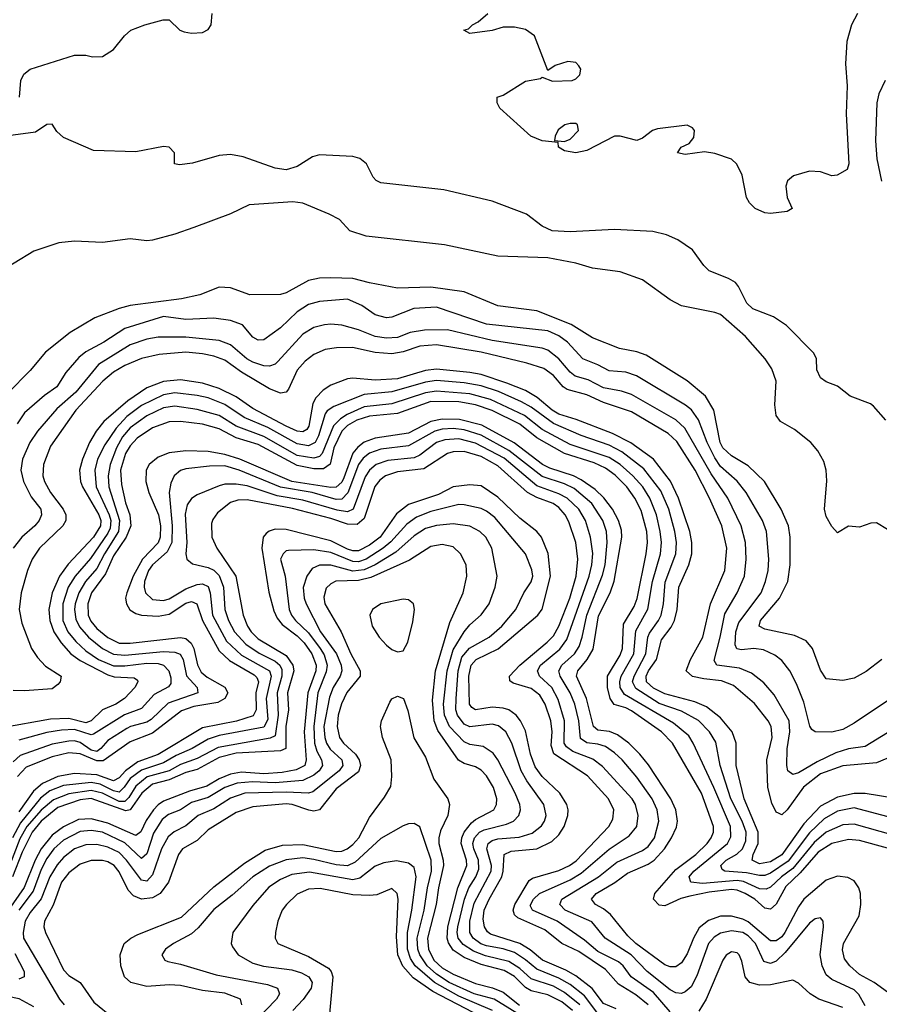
# Model space of a CAD drawing. Header units: inches. Extents: x 884549 to 1028252, y 526810 to 653624.
# Tile 620 of 656: x 971433 to 974521, y 562192 to 565728. Entities that reach past the tile are written whole.
import ezdxf

# ---------------------------------------------------------------- set-up
doc = ezdxf.new("R2010")
doc.units = ezdxf.units.IN
doc.header["$MEASUREMENT"] = 0
doc.layers.add('A9576', color=7, linetype='Continuous')

msp = doc.modelspace()

# ---------------------------------------------------------------- linework, layer by layer
at = {"layer": 'A9576', "color": 5}
for points, elevation in [([(971431.8, 565450), (971437.2, 565510), (971447.3, 565532.7), (971470, 565550.7), (971630, 565600.7), (971670, 565600.7), (971694.4, 565594.4), (971730, 565596.3), (971770, 565620.7), (971809.3, 565670), (971832, 565690), (971882, 565710), (971948.1, 565728.1), (971970, 565727.7), (972008, 565690), (972024, 565684), (972050, 565680.2), (972090, 565682.5), (972110, 565693.1), (972121.2, 565710), (972124.2, 565750)], 2260), ([(974442.4, 565750), (974421.1, 565710), (974403.6, 565650), (974399, 565570), (974405.5, 565490), (974401.2, 565390), (974411, 565210), (974405.5, 565190), (974369.6, 565169.6), (974350, 565167.3), (974310, 565182), (974270, 565184.5), (974212.8, 565167.2), (974190.5, 565149.5), (974184.4, 565130), (974190.3, 565090), (974208, 565050), (974190, 565038.9), (974130, 565032.3), (974110, 565034.6), (974075.1, 565050), (974054.2, 565070), (974043.7, 565090), (974027.8, 565170), (974009.1, 565209.1), (973990, 565226.9), (973930, 565247), (973893, 565253), (973823.3, 565243.3), (973795.3, 565250), (973809.2, 565270), (973837.2, 565282.8), (973854.5, 565305.5), (973857.2, 565330), (973850, 565339.7), (973830, 565349.7), (973723.6, 565336.4), (973705.5, 565330), (973670, 565302), (973650, 565294.5), (973590, 565309.6), (973570, 565309.6), (973470, 565258.4), (973430.3, 565249.7), (973390, 565257.2), (973368.7, 565270), (973367.3, 565287.3), (973310, 565293.2), (973268.7, 565310), (973158, 565410), (973148, 565430), (973148, 565450), (973170, 565457.3), (973250, 565507.7), (973303.1, 565516.9), (973310, 565522), (973346.8, 565506.8), (973417.2, 565510), (973430, 565515.3), (973444.7, 565530), (973448.2, 565550), (973441.8, 565561.8), (973430, 565574), (973401.8, 565578.2), (973356.3, 565563.7), (973330, 565546), (973282, 565670), (973250, 565693.2), (973210, 565701.2), (973170, 565701.2), (973130, 565689), (973050, 565679), (973028.7, 565690), (973045.1, 565694.9), (973059, 565710), (973079.5, 565720.5), (973114.5, 565750)], 2240), ([(974541.3, 565510), (974518.8, 565461.2), (974512.3, 565430), (974506.8, 565293.2), (974511.7, 565228.3), (974528.4, 565148.4)], 2260), ([(974544.2, 564290), (974500.3, 564340.3), (974488.7, 564348.7), (974416.1, 564376.1), (974370, 564411.8), (974330, 564428), (974310, 564441.6), (974296.8, 564470), (974294.7, 564510), (974285.7, 564530), (974187, 564630), (974140.5, 564660.5), (974066.9, 564690), (974045.2, 564710), (974015, 564770), (974003.7, 564783.7), (973978.8, 564798.8), (973910, 564826.3), (973890, 564845), (973850, 564901.5), (973797.3, 564937.3), (973755.9, 564955.9), (973707.2, 564967.2), (973570, 564974.3), (973410, 564966), (973345.2, 564970), (973310, 564986), (973253.6, 565030), (973130, 565076.5), (972956.6, 565116.6), (972730, 565141.6), (972713.2, 565150), (972702.4, 565162.4), (972678.4, 565210), (972654.5, 565230), (972630, 565236.8), (972510, 565243.2), (972484.8, 565235.2), (972430, 565200.8), (972390, 565188.9), (972350, 565194.7), (972235.3, 565235.3), (972190, 565244.3), (972150, 565240.7), (972053.1, 565213.1), (972006.7, 565206.7), (971989.2, 565210), (971989.5, 565250), (971969.7, 565269.7), (971950, 565273), (971850, 565253.5), (971697.7, 565257.7), (971590, 565305.1), (971565.9, 565325.9), (971550, 565352.7), (971530, 565352), (971490, 565323.6), (971336.1, 565303.9)], 2260), ([(974550, 563897.6), (974510, 563920.5), (974490, 563919.7), (974450, 563905.4), (974410, 563909.6), (974370, 563885.1), (974350, 563908.2), (974330, 563944.1), (974323.7, 563970), (974331.9, 564071.9), (974329.9, 564109.9), (974320.9, 564140.9), (974300.2, 564180.2), (974274.6, 564210), (974216.3, 564256.3), (974165.2, 564285.2), (974150, 564306.6), (974144.9, 564344.9), (974149.9, 564430), (974134.7, 564474.7), (974110.8, 564510), (974040.3, 564590), (973950, 564668.7), (973930, 564677), (973810, 564700.7), (973770, 564722.2), (973670, 564794), (973590, 564822.3), (973490, 564835.2), (973430, 564853.7), (973330, 564873.2), (973150, 564879.2), (972959.3, 564919.3), (972677.2, 564950), (972618.4, 564970), (972581.6, 565010), (972544.5, 565030), (972450, 565069.2), (972413.7, 565073.7), (972257.4, 565062.6), (972190, 565030.7), (972058.2, 564981.8), (971990, 564957.2), (971910, 564936.8), (971890, 564934), (971830, 564941.1), (971730, 564927.6), (971630, 564932.2), (971573.7, 564926.3), (971483.4, 564896.6), (971341, 564810)], 2280), ([(974530, 563430.7), (974473.2, 563386.8), (974430, 563363.1), (974390, 563354.5), (974330, 563360.4), (974310, 563391.5), (974280.3, 563470), (974257.7, 563497.7), (974216.4, 563516.4), (974110, 563539), (974089.2, 563550), (974093.8, 563570), (974162.6, 563650), (974192.1, 563710), (974200.7, 563770), (974200.1, 563870), (974194.4, 563910), (974168.2, 563970), (974108.5, 564070), (974050, 564125.4), (973990, 564161.5), (973958.8, 564190), (973948.8, 564210), (973925.7, 564325.7), (973895.8, 564375.8), (973830.8, 564430.8), (973683.7, 564523.7), (973650, 564535.2), (973587, 564547), (973490, 564585.3), (973413.4, 564633.4), (973290, 564681.9), (973150, 564700.8), (973030, 564750.3), (972910, 564767.8), (972790, 564763.5), (972690, 564782.6), (972630, 564799.1), (972550, 564801.3), (972510, 564799.4), (972470, 564791), (972390, 564746.5), (972370, 564741.2), (972259.3, 564739.3), (972190, 564764.9), (972150, 564766.9), (972080, 564740), (972014.7, 564725.3), (971830, 564702.1), (971790, 564691.1), (971703.1, 564656.9), (971614.8, 564605.2), (971526, 564534), (971470, 564468.5), (971390, 564386.6)], 2320), ([(974590, 563307.9), (974430, 563201.1), (974390, 563179.3), (974350, 563169.2), (974289.9, 563169.9), (974278.3, 563178.3), (974271.1, 563191.1), (974250, 563277.2), (974223.3, 563343.3), (974199, 563390), (974170, 563426.9), (974145.3, 563445.3), (974105, 563465), (974070.3, 563470.3), (974025.3, 563465.3), (974009.1, 563469.1), (974002.7, 563482.7), (974005, 563530), (974016.3, 563563.7), (974096.3, 563670), (974112.4, 563710), (974121.3, 563750), (974123.8, 563790), (974115.2, 563890), (974100.8, 563930), (974042.8, 564030), (974010.6, 564070.6), (973950, 564123.3), (973930, 564154.5), (973901.8, 564210), (973870.8, 564290.8), (973846.5, 564326.5), (973824.1, 564344.1), (973648.8, 564448.8), (973610, 564461.6), (973550, 564467.3), (973510, 564488.8), (973455.2, 564510), (973401.1, 564570), (973370, 564592.4), (973330.4, 564610.4), (973110, 564634.9), (972930, 564695.3), (972848.7, 564691.3), (972770, 564659.5), (972750, 564656.9), (972710, 564668.3), (972661.5, 564701.5), (972610, 564724.7), (972510, 564715.4), (972470, 564705), (972430, 564678.4), (972370, 564621.3), (972310, 564578.5), (972290, 564576.7), (972270, 564587.4), (972232.7, 564632.7), (972190, 564648.3), (972130, 564655.9), (972030, 564651.4), (971950, 564662.2), (971810, 564618.9), (971734.9, 564570), (971670, 564534.7), (971645.3, 564514.7), (971598.7, 564461.3), (971566.5, 564410), (971521.9, 564378.1), (971450, 564315.6), (971423.6, 564276.4)], 2340), ([(974550, 563166.7), (974470, 563117.9), (974410, 563109.6), (974364.9, 563095.1), (974297.1, 563062.9), (974230, 563023.6), (974210, 563017), (974192.4, 563030), (974189.1, 563049.1), (974189.9, 563109.9), (974199.8, 563170), (974197.2, 563210), (974143.3, 563303.3), (974106.2, 563346.2), (974061.1, 563381.1), (974018.5, 563398.5), (973936.8, 563410), (973927.1, 563427.1), (973949.6, 563510), (973965.8, 563594.2), (974010.3, 563670), (974036.3, 563730), (974042.6, 563790), (974039.6, 563850), (974024.9, 563910), (973976.7, 564010), (973917, 564097), (973821.6, 564261.6), (973790, 564290.6), (973630, 564381.5), (973594.5, 564394.5), (973530, 564406.2), (973475, 564435), (973428.1, 564448.1), (973410, 564462), (973370, 564510.4), (973330, 564540.6), (973310, 564548.3), (973130, 564575.4), (972970, 564614.6), (972886.6, 564613.4), (972835.7, 564604.3), (972790, 564586.8), (972750, 564584), (972710, 564590.7), (972650, 564614.6), (972590.4, 564630.4), (972550, 564634.9), (972527.5, 564632.5), (972490, 564622), (972450, 564598.5), (972359.7, 564500.3), (972350, 564491.3), (972330, 564483.8), (972310, 564484.9), (972270, 564497.9), (972248.6, 564510), (972190, 564560.8), (972150, 564576.4), (972030, 564587.5), (971930, 564587.3), (971890, 564580.6), (971830, 564560.8), (971715.6, 564490), (971634.1, 564390), (971566, 564330), (971497.4, 564250), (971469.2, 564210), (971442.5, 564150), (971437, 564110), (971446.3, 564070), (971474.6, 564014.6), (971509, 563970), (971511.5, 563950), (971503.4, 563930), (971487.7, 563910), (971441.1, 563870), (971410, 563830.6)], 2360), ([(974570, 563084.8), (974510, 563058.9), (974390, 563048.5), (974310, 563019.2), (974248.7, 562971.3), (974190, 562890.8), (974170, 562872.4), (974158.2, 562878.2), (974150, 562882.5), (974134.5, 562914.5), (974120.1, 562970), (974117.1, 563070), (974136.4, 563150), (974131.7, 563190), (974122, 563210), (974072.1, 563272.1), (973997.4, 563337.4), (973954, 563354), (973890, 563360.3), (973850, 563369.4), (973827.5, 563390), (973841.9, 563430), (973886.2, 563510), (973914.3, 563630), (973966.4, 563750), (973973.2, 563830), (973954.8, 563910), (973910.6, 564010), (973858.7, 564110), (973793.1, 564213.1), (973762.4, 564242.4), (973630, 564319.8), (973530, 564352.9), (973470, 564380.7), (973399.6, 564399.6), (973385.2, 564410), (973350, 564450.7), (973315.3, 564475.3), (973254.8, 564494.8), (973090, 564534), (972930, 564560), (972870, 564555.9), (972810, 564535), (972770, 564528.4), (972710, 564533.2), (972628.8, 564551.2), (972570.6, 564549.4), (972530, 564543), (972490, 564526), (972458, 564502), (972430, 564469.3), (972398.8, 564401.2), (972390, 564389.9), (972370, 564386.2), (972330, 564402.2), (972230, 564461.9), (972170, 564505.3), (972130, 564520.2), (972090, 564528.3), (972030, 564534.2), (971934.2, 564525.8), (971870, 564510.9), (971810, 564486.6), (971770, 564461.9), (971731.3, 564430), (971634.3, 564325.7), (971543.2, 564196.8), (971517.9, 564130), (971516.5, 564090), (971521.7, 564070), (971543.2, 564030), (971588.8, 563970), (971598.1, 563950), (971598.8, 563930), (971587.9, 563910), (971504.3, 563830), (971478.1, 563790), (971461.2, 563750), (971438.6, 563670), (971431.6, 563610), (971440.3, 563560.3), (971475.5, 563470), (971497, 563437), (971525.7, 563405.7), (971582, 563370), (971577.8, 563350), (971570, 563340.7), (971550, 563325.2), (971450, 563317.9), (971410, 563319.2)], 2380), ([(974572.4, 562932.4), (974470, 562948.8), (974430, 562949.2), (974370, 562936.1), (974310, 562903.8), (974250, 562839.8), (974170, 562728.6), (974130, 562703.7), (974090, 562696.4), (974064.5, 562710), (974067.8, 562730), (974085.7, 562770), (974085.4, 562810), (974035.2, 562930), (974007.1, 563050), (974006, 563130), (973992.1, 563170), (973950, 563221.2), (973899.7, 563259.7), (973858, 563278), (973750, 563306.6), (973710, 563326.8), (973684.9, 563350), (973683.4, 563370), (973691.7, 563390), (973720.3, 563430), (973738.8, 563501.2), (973773.1, 563546.9), (973784.6, 563570), (973794.5, 563610), (973801, 563690), (973836.7, 563770), (973847.3, 563810), (973846.9, 563850), (973839.7, 563890), (973799.6, 564010), (973770.3, 564070.3), (973709.2, 564149.2), (973628.6, 564208.6), (973562.1, 564242.1), (973432, 564292), (973370, 564310.9), (973345.6, 564325.6), (973291.4, 564371.4), (973250, 564395.8), (973183.1, 564423.1), (973090, 564453.3), (973050, 564461.3), (972930, 564473), (972890, 564468.1), (972790, 564437.8), (972710, 564433), (972630, 564440.8), (972610, 564437.9), (972550, 564415.7), (972522.5, 564397.5), (972496.1, 564370), (972486, 564350), (972471.8, 564268.2), (972464, 564256), (972450, 564248.1), (972430, 564249.7), (972390, 564268.5), (972270, 564332), (972210, 564373.2), (972150, 564404), (972090, 564423.2), (972010, 564434.3), (971950, 564428.5), (971890, 564405.8), (971821, 564359), (971735.4, 564284.6), (971707.3, 564250), (971683.2, 564210), (971658.9, 564150), (971648.2, 564110), (971650.9, 564070), (971658, 564050), (971716.6, 563950), (971723.8, 563930), (971722.6, 563910), (971697.8, 563870), (971606.8, 563773.2), (971575.5, 563730), (971549.1, 563670), (971537.5, 563610), (971541.6, 563570), (971555.5, 563530), (971581.5, 563490), (971616.9, 563450), (971650, 563426.5), (971750, 563374.8), (971771.8, 563368.2), (971844.7, 563364.7), (971855.7, 563355.7), (971857.7, 563350), (971846.4, 563330), (971809.6, 563290), (971778.3, 563270), (971730, 563249.9), (971690, 563209.5), (971670, 563202.7), (971610, 563217.8), (971543.7, 563216.3), (971370, 563185)], 2420), ([(974570, 562860.6), (974430, 562897.5), (974370, 562885), (974322.2, 562857.8), (974270, 562807.8), (974193.8, 562706.2), (974130, 562663.3), (974110, 562654.7), (974090, 562654), (974044.2, 562664.2), (973966, 562670), (973956.5, 562676.5), (973951.7, 562690), (973971.1, 562710), (974008.4, 562731.6), (974028.7, 562750), (974041.3, 562778.7), (974042.6, 562810), (974028.1, 562850), (973987.5, 562930), (973949.3, 563050), (973933.4, 563133.4), (973910.4, 563170), (973871.2, 563211.2), (973810, 563244.8), (973730, 563272), (973646, 563326), (973634.1, 563350), (973640, 563370), (973682, 563450), (973688.8, 563510), (973694.8, 563525.2), (973727.5, 563570), (973736.7, 563590), (973745.6, 563630), (973751.6, 563708.4), (973790.2, 563810), (973792.6, 563850), (973786.7, 563890), (973764.7, 563970), (973736.4, 564036.4), (973674.5, 564114.5), (973596, 564176), (973550, 564200.3), (973450, 564234.6), (973350, 564277.4), (973270, 564336), (973235.7, 564355.7), (973152.3, 564392.3), (973090, 564412.7), (973030, 564423.7), (972930, 564431.8), (972890, 564426.8), (972770, 564391.7), (972670, 564382.5), (972561, 564339), (972536.9, 564323.1), (972530, 564312.8), (972506.7, 564233.3), (972494.5, 564210), (972470, 564197.9), (972430, 564204.2), (972323.9, 564263.9), (972239.3, 564299.3), (972170, 564346.3), (972110, 564370), (972070, 564378.7), (971990, 564387.8), (971950, 564381), (971870, 564342.7), (971817.4, 564302.6), (971779.2, 564260.8), (971739, 564201), (971712.6, 564150), (971702.3, 564110), (971708.2, 564050), (971754.4, 563950), (971759.8, 563930), (971757.8, 563902.2), (971750, 563883.7), (971687.1, 563792.9), (971632.5, 563730), (971607.3, 563690), (971587.5, 563630), (971588.4, 563570), (971606.4, 563530), (971634.6, 563494.6), (971670, 563460.9), (971715.5, 563430), (971770, 563407.9), (971810, 563407.6), (971890, 563417.4), (971930, 563415.5), (971950, 563410), (971968.9, 563390), (971976.2, 563363.8), (971976.1, 563343.9), (971967.6, 563332.4), (971915.7, 563304.3), (971870, 563254), (971808.9, 563231.1), (971697.8, 563162.2), (971690, 563159.7), (971630, 563178.8), (971583.4, 563176.6), (971530, 563168.2), (971430, 563140.4)], 2440), ([(974570, 562799), (974430, 562839), (974390, 562836.4), (974330, 562810), (974286.7, 562773.3), (974210, 562680), (974169.8, 562650), (974130, 562612), (974114.8, 562605.2), (974090, 562607.1), (974032.5, 562632.5), (974010, 562637.1), (973885.6, 562625.6), (973843.8, 562630), (973837.4, 562650), (973853.9, 562670), (973975.2, 562770), (973986.8, 562793.2), (973986.2, 562830), (973926.4, 562970), (973852.3, 563130), (973836, 563156), (973781.8, 563201.8), (973605.1, 563305.1), (973589.7, 563330), (973588.3, 563350), (973592.9, 563370), (973638.6, 563450), (973646.3, 563533.7), (973689.6, 563610.4), (973705.8, 563710), (973734.6, 563810), (973737.9, 563850), (973733.8, 563890), (973720.8, 563950), (973696.4, 564010), (973670.8, 564050), (973635.8, 564090), (973590, 564130), (973550, 564156.1), (973410, 564202.2), (973310, 564256.4), (973246.2, 564306.2), (973123.8, 564363.8), (973050, 564384.4), (972930, 564394.5), (972890, 564388.5), (972770, 564348.9), (972670, 564337.1), (972609.5, 564310.5), (972585.2, 564294.8), (972560.4, 564270), (972519, 564170), (972510, 564158.7), (972490, 564152.9), (972430, 564163.2), (972310, 564231.3), (972210, 564268.2), (972150, 564306.3), (972070, 564328.2), (971990, 564339.7), (971950, 564334.2), (971890, 564304.8), (971830, 564262.1), (971802.5, 564230), (971780.2, 564190), (971758.1, 564130), (971750.5, 564090), (971752.8, 564050), (971791.2, 563930), (971787.4, 563890), (971737.1, 563810), (971710, 563757.2), (971669.8, 563710), (971645, 563670), (971631.8, 563630), (971629.8, 563609.8), (971634.7, 563574.7), (971647.4, 563547.4), (971679.6, 563510), (971730, 563469.5), (971769.6, 563449.6), (971810, 563445.4), (971950, 563459.1), (971990, 563456.3), (972009.8, 563449.8), (972019.9, 563430), (972032.1, 563372.1), (972070.1, 563330), (972073.1, 563310), (971966.1, 563273.9), (971905.5, 563214.5), (971890, 563205.2), (971830.4, 563189.6), (971817.7, 563182.3), (971750, 563139.5), (971724.6, 563110), (971710, 563100.2), (971690, 563104.7), (971650, 563132.7), (971630, 563138.2), (971610, 563137.3), (971550, 563125.8), (971434.7, 563085.3), (971410, 563062.9)], 2460), ([(974550, 562752.5), (974450, 562779.8), (974410, 562783.7), (974350, 562770), (974301.5, 562738.5), (974235.9, 562664.1), (974184.7, 562615.3), (974150, 562551.8), (974130, 562533.6), (974110, 562537.2), (974073.3, 562570), (974038.4, 562590), (974010, 562601.6), (973990, 562603.6), (973910, 562594.7), (973839.9, 562580.1), (973808.2, 562571.8), (973750, 562545.4), (973730, 562547.6), (973709.9, 562569.9), (973714.1, 562590), (973790, 562675.5), (973861.2, 562730), (973901.9, 562770), (973917.1, 562790), (973924.9, 562810), (973925.2, 562830), (973882.2, 562950), (973778.3, 563130), (973738.9, 563170), (973630, 563246.4), (973610, 563257.1), (973568.4, 563268.4), (973553.8, 563290), (973544.4, 563330), (973544.6, 563370), (973590, 563446.3), (973597.9, 563470), (973602.3, 563557.7), (973639.6, 563620.4), (973650.9, 563649.1), (973682.7, 563810), (973687.6, 563850), (973685.6, 563890), (973665.7, 563965.7), (973643.1, 564010), (973614.2, 564050), (973571.8, 564091.8), (973537.6, 564117.6), (973496.2, 564136.2), (973389.9, 564169.9), (973290, 564226.6), (973230, 564275.3), (973130, 564324.3), (973070, 564345.4), (973010, 564355.5), (972910, 564357.4), (972790, 564313.3), (972690, 564303.9), (972644.2, 564290), (972610, 564270.2), (972589.8, 564250), (972561.8, 564190), (972548.3, 564131.7), (972524.8, 564115.2), (972490, 564114.8), (972430, 564127.4), (972290, 564201.8), (972210, 564226.8), (972150, 564258.9), (972090, 564275), (972010, 564284.5), (971970, 564284.1), (971910, 564262.1), (971854.7, 564225.3), (971830, 564197.9), (971813.3, 564170), (971795.6, 564110), (971798.6, 564058.6), (971813.2, 563993.2), (971828, 563950), (971831.6, 563910), (971815.2, 563870), (971770, 563803), (971741.6, 563738.4), (971691.3, 563670), (971677.6, 563630), (971679.4, 563590), (971688.4, 563568.4), (971710, 563541.8), (971750, 563508.7), (971790, 563489.1), (971830, 563488.7), (972010, 563509), (972030, 563505.4), (972048.6, 563488.6), (972058.3, 563470), (972071.4, 563411.4), (972085.2, 563385.2), (972106.2, 563366.2), (972170, 563330.4), (972180.5, 563310), (972169.2, 563290), (972144.4, 563275.6), (972058.3, 563261.7), (972013.6, 563246.4), (971910, 563165.8), (971830, 563135), (971733.2, 563066.8), (971710, 563065.9), (971650, 563091.3), (971610, 563095.1), (971550, 563081.2), (971455.9, 563044.1), (971424.7, 563010)], 2480), ([(974550, 562234.9), (974502.4, 562270), (974450, 562298.5), (974414.8, 562330), (974395.4, 562355.4), (974388, 562388), (974392.4, 562410), (974448.3, 562510), (974454.4, 562550), (974453, 562590), (974447.4, 562610), (974430, 562635.2), (974407.8, 562647.8), (974370, 562652), (974330, 562637.8), (974250, 562569.5), (974230, 562541.6), (974181.1, 562450), (974170, 562434.7), (974150, 562419.8), (974130, 562420.1), (974050, 562488.6), (974030, 562498), (973990, 562508.2), (973950, 562507.9), (973906.9, 562493.1), (973873.8, 562466.2), (973853.3, 562430), (973830, 562372.8), (973810, 562340.8), (973790, 562326.7), (973770, 562326.6), (973750, 562333.9), (973645.9, 562410), (973617.4, 562437.4), (973554.8, 562514.8), (973530, 562535.1), (973501.3, 562550), (973487.4, 562570), (973503.1, 562590), (973570.7, 562629.3), (973616.6, 562663.4), (973690, 562695.3), (973712.2, 562710), (973748.5, 562750), (973774.5, 562790), (973791.7, 562828.3), (973795.5, 562850), (973789.6, 562890), (973771.6, 562930), (973691.4, 563051.4), (973660.9, 563090), (973620.4, 563130), (973580.1, 563160.1), (973551.5, 563171.5), (973510, 563176.5), (973493.5, 563190), (973469.2, 563290), (973433.1, 563370), (973438.1, 563390), (973471.8, 563430), (973492.4, 563467.6), (973512.4, 563587.6), (973553.5, 563670), (973568.8, 563711.2), (973595.9, 563870), (973594.4, 563894.4), (973583.5, 563930), (973562.1, 563970), (973530.9, 564010.9), (973500.3, 564040.3), (973450, 564075.8), (973422.8, 564090), (973337.3, 564117.3), (973310.5, 564130.5), (973208.9, 564208.9), (973092.4, 564272.4), (973012.2, 564292.2), (972950, 564293.2), (972910, 564284.7), (972830, 564243.4), (972710, 564224.8), (972669.7, 564210.3), (972647.1, 564192.9), (972629.2, 564170.8), (972597.8, 564082.2), (972590, 564067.1), (972570, 564049.7), (972550, 564047.9), (972409.9, 564069.9), (972223.6, 564150), (972170, 564166.6), (972110, 564176.7), (972030, 564180.2), (971970, 564172.4), (971930, 564156.6), (971898.5, 564130), (971887.3, 564110), (971885.9, 564070), (971896.5, 564030), (971931.8, 563950), (971938.2, 563910), (971937.9, 563870), (971930, 563848.8), (971874.6, 563790), (971840.6, 563730), (971817.8, 563670), (971813.4, 563650), (971816, 563630), (971828.8, 563608.8), (971850, 563595.9), (971870, 563589.8), (971930, 563585.6), (971970, 563593.2), (972030, 563632.5), (972050, 563638.4), (972069.8, 563629.8), (972089.6, 563570), (972150, 563461.4), (972186.9, 563426.9), (972275.2, 563375.2), (972285.2, 563365.2), (972290.3, 563350), (972281.1, 563310), (972282.1, 563250), (972272.1, 563227.9), (972211.4, 563208.6), (972090, 563185.1), (971930.9, 563089.1), (971857.7, 563062.3), (971812.5, 563030), (971790, 563005.8), (971770, 562994.7), (971710, 563016), (971630, 563021), (971570, 563009.6), (971515.2, 562984.8), (971482.9, 562957.1), (971430, 562883.7)], 2520), ([(974470, 562186.5), (974447.2, 562227.2), (974430, 562243.8), (974350, 562280.7), (974330, 562297.7), (974315.6, 562330), (974308.2, 562370), (974320.6, 562470), (974319.2, 562490), (974310, 562503), (974290, 562499.3), (974270, 562483.7), (974182.5, 562377.5), (974150, 562347.1), (974130, 562338.4), (974105.7, 562345.7), (974075.7, 562410), (974050, 562437.9), (974030.8, 562450), (973990, 562455.7), (973950, 562447.2), (973927.1, 562432.9), (973907.3, 562410), (973865.4, 562294.6), (973844.8, 562255.2), (973823.5, 562236.5), (973810, 562230.9), (973790, 562232.5), (973770, 562243.4), (973687, 562310), (973628.8, 562370), (973535.8, 562430), (973487.8, 562487.8), (973392.1, 562530), (973373.3, 562550), (973380.9, 562570), (973512, 562650), (973578.2, 562701.8), (973670, 562744.5), (973690, 562759.1), (973713.1, 562790), (973729.1, 562849.1), (973723.2, 562890), (973705.1, 562930), (973650, 563007.5), (973596.9, 563070), (973570, 563095.5), (973537.7, 563117.7), (973510, 563126.6), (973470, 563130.6), (973446.8, 563146.8), (973441.1, 563210), (973426.8, 563270), (973410.7, 563310), (973374.4, 563370), (973369.9, 563390), (973380.9, 563410), (973425.6, 563450), (973442.5, 563477.5), (973453.6, 563510), (973469.7, 563590), (973526.6, 563733.4), (973535.4, 563770), (973543.2, 563850), (973540.2, 563890), (973527.3, 563930), (973488, 563990), (973424.7, 564044.7), (973390, 564061.4), (973310, 564086.9), (973190, 564181.1), (973090, 564235.3), (973030, 564255.1), (972990, 564259.9), (972950, 564256.9), (972924.3, 564250), (972830, 564197.6), (972730, 564185.9), (972689.1, 564170.9), (972666.4, 564153.6), (972650, 564130.7), (972611.4, 564028.6), (972590, 564006.4), (972570, 564005.4), (972482.9, 564030), (972370, 564048.8), (972221.6, 564110), (972170, 564125.4), (972115, 564125), (972030, 564114.8), (972010, 564108.5), (971987.8, 564090), (971976.3, 564063.7), (971969.3, 564030), (971980.8, 563910), (971979.8, 563850), (971962.7, 563817.3), (971910, 563770.6), (971895.7, 563750), (971880.8, 563710), (971879.7, 563690), (971884.7, 563670), (971910, 563645.6), (971950, 563642), (971970, 563648.5), (972030, 563683.5), (972070, 563699.2), (972090, 563702.2), (972110, 563692.9), (972117.5, 563670), (972124.9, 563590), (972175.7, 563495.7), (972230, 563445.8), (972330.6, 563390), (972336.6, 563370), (972318.3, 563290), (972324.8, 563215.2), (972310, 563187.4), (972150, 563157.3), (972110, 563144.6), (972052.3, 563110), (971994.4, 563085.6), (971950, 563059.3), (971870, 563032.9), (971830, 563002.8), (971808.5, 562971.5), (971790, 562953.7), (971770, 562958.6), (971722.4, 562982.4), (971690, 562989), (971590, 562977.9), (971541.7, 562958.3), (971508, 562932), (971436.2, 562843.8), (971406.5, 562790)], 2540), ([(973770, 562164.8), (973710, 562233.8), (973629.6, 562290), (973600.6, 562330), (973584.4, 562344.4), (973510, 562382), (973461.9, 562421.9), (973363.4, 562490), (973274.7, 562530), (973266.6, 562546.6), (973278.4, 562570), (973300.2, 562590), (973410, 562639.1), (973450, 562662.3), (973550, 562748.7), (973622.7, 562797.3), (973649.4, 562830), (973654.5, 562870), (973644.4, 562910), (973633.1, 562930), (973526.4, 563046.4), (973492.2, 563072.2), (973419.5, 563099.5), (973396.6, 563116.6), (973389.1, 563130), (973389.4, 563210), (973366.6, 563286.6), (973344.2, 563330), (973299.9, 563370), (973292.5, 563390), (973303.9, 563410), (973372.6, 563467.4), (973398.5, 563501.5), (973478.1, 563730), (973487.7, 563770), (973491.2, 563811.2), (973483.6, 563870), (973465.8, 563930), (973440.9, 563970), (973399.9, 564010), (973370, 564025.6), (973290, 564053.6), (973172.7, 564152.7), (973070, 564207), (973010, 564222.5), (972960.3, 564219.7), (972930, 564209.4), (972870, 564164.3), (972850, 564154.6), (972754.9, 564145.1), (972713.8, 564130), (972689.9, 564110.1), (972674.3, 564085.7), (972630.9, 563970), (972610, 563960.3), (972573.8, 563966.2), (972450, 564002.5), (972358.3, 564018.3), (972250, 564053.7), (972210, 564059.8), (972170, 564059.6), (972150, 564054.4), (972070, 564021.9), (972050, 564008.8), (972034.3, 563985.7), (972027.3, 563952.7), (972032.9, 563850), (972029.6, 563809.6), (972033.7, 563790), (972053.7, 563773.7), (972110, 563760.9), (972130, 563751), (972150, 563731.9), (972164.9, 563690), (972170.1, 563610), (972183.2, 563570), (972204.1, 563530), (972245.3, 563485.3), (972293, 563453), (972350, 563424.3), (972367.9, 563410), (972374.8, 563394.8), (972374.9, 563370), (972357.3, 563310), (972361.1, 563230), (972350, 563155.5), (972332.8, 563147.2), (972145.4, 563114.6), (972070, 563074.8), (972010, 563052.6), (971969.9, 563030.1), (971890.7, 563009.3), (971850, 562975), (971825.5, 562934.5), (971810, 562920.6), (971790, 562920.8), (971730, 562949.8), (971690, 562960.3), (971610, 562947.7), (971553.8, 562926.2), (971510, 562889.4), (971458.2, 562830), (971434, 562786), (971390, 562673.1)], 2560), ([(973690, 562190.3), (973646.1, 562226.1), (973583.7, 562263.7), (973536.8, 562316.8), (973441.6, 562381.6), (973380.9, 562410), (973319.5, 562459.5), (973222.7, 562502.7), (973210, 562513.6), (973205, 562530), (973211.7, 562550), (973263.1, 562636.9), (973275, 562645), (973370, 562672.4), (973407.4, 562690), (973432.3, 562707.7), (973549.4, 562830), (973563.8, 562856.2), (973567.1, 562890), (973547.5, 562930), (973472.2, 563012.2), (973351, 563091), (973341.5, 563121.5), (973345.5, 563170), (973340.7, 563210), (973320.3, 563270), (973301.6, 563301.6), (973270, 563325.5), (973205.1, 563345.1), (973193.6, 563353.6), (973191.9, 563370), (973229.9, 563410), (973328.1, 563491.9), (973350, 563515.7), (973369.8, 563550.2), (973409, 563651), (973432.1, 563730), (973438.1, 563790), (973430, 563850), (973405.2, 563925.2), (973391.8, 563950), (973370, 563975.7), (973349.4, 563990), (973290, 564011.8), (973257.2, 564030), (973150, 564125.3), (973090, 564159.5), (973030, 564177.2), (972990, 564176.2), (972969.6, 564170.4), (972884.9, 564115.1), (972790, 564104.1), (972747, 564090), (972726, 564074), (972708.3, 564051.7), (972670, 563936.2), (972644.8, 563915.2), (972610, 563916), (972550, 563937.2), (972413.1, 563973.1), (972250, 564004.1), (972217, 564003), (972190, 563993.8), (972143.6, 563956.4), (972126.4, 563933.6), (972121.8, 563918.2), (972123.6, 563870), (972141, 563830), (972209.1, 563730), (972235.4, 563590), (972251.2, 563550), (972264, 563530), (972290, 563504.4), (972390, 563444.3), (972414.3, 563410), (972417.5, 563390), (972394.8, 563310), (972398.3, 563250), (972389.4, 563190), (972389.5, 563110.5), (972370, 563101.9), (972210, 563093.5), (972150, 563078), (972070, 563035.1), (972030, 563024), (971970, 562998), (971910, 562982.6), (971871.1, 562950), (971830, 562890.9), (971813.7, 562886.3), (971690, 562930.6), (971650, 562926.7), (971570, 562898.1), (971510.5, 562850), (971477.3, 562810), (971441.7, 562738.3), (971407.5, 562650)], 2580), ([(973575.4, 562175.4), (973530, 562194.3), (973488.7, 562248.7), (973430, 562294.2), (973395, 562315), (973311.4, 562350), (973267.1, 562387.1), (973230, 562410.2), (973124, 562444), (973112.7, 562452.7), (973102.1, 562470), (973097.5, 562497.5), (973101.8, 562530), (973118.8, 562570), (973164.2, 562650), (973169.7, 562670), (973172.9, 562730), (973198.1, 562741.9), (973290, 562750.6), (973344, 562776), (973370, 562800.6), (973388.5, 562830), (973402, 562870), (973403, 562890), (973397.7, 562910), (973372.8, 562950), (973310, 563010.6), (973284.3, 563044.3), (973267.5, 563090), (973250, 563174.6), (973232.1, 563210), (973215.9, 563230), (973190, 563249.2), (973170, 563255.9), (973130, 563258.9), (973070, 563249.9), (973057.3, 563257.3), (973048.2, 563270), (973046.2, 563370), (973054.7, 563410), (973072.1, 563430), (973151.1, 563468.9), (973293.6, 563590), (973310, 563611), (973339.6, 563730), (973331.2, 563811.2), (973306.8, 563870), (973290, 563890.4), (973230, 563937.9), (973150, 564013.3), (973090, 564054.3), (973050, 564057.8), (972990, 564050.9), (972937.1, 564022.9), (972830, 563986.4), (972786.7, 563953.3), (972727.2, 563870), (972690, 563840.6), (972650, 563820.2), (972630, 563820), (972610, 563826.9), (972550, 563856.6), (972390, 563896.6), (972350, 563898.7), (972328.5, 563891.5), (972317.7, 563882.3), (972308, 563870), (972302.9, 563830), (972327.5, 563672.5), (972345.4, 563605.4), (972358.2, 563578.2), (972375.7, 563555.7), (972430, 563514.9), (972454.4, 563490), (972482.3, 563450), (972497.3, 563410), (972496.5, 563390), (972468.2, 563310), (972454.3, 563170), (972462.2, 563070), (972457.1, 563050), (972426.6, 563033.4), (972375.6, 563024.4), (972310, 563020), (972230, 563025.2), (972190, 563018.3), (972150, 563001.8), (972105.1, 562974.9), (972042.3, 562957.7), (971950, 562921), (971930, 562908.8), (971913.3, 562890), (971887.7, 562852.3), (971868.4, 562811.6), (971850, 562797.6), (971750, 562842.2), (971690, 562857.8), (971644.5, 562855.5), (971590, 562829), (971550, 562799.1), (971510.4, 562750), (971488.2, 562710), (971448.9, 562611.1), (971391.4, 562528.6)], 2620), ([(973510, 562159.1), (973462.2, 562222.2), (973410, 562263.3), (973370, 562285.6), (973290, 562318), (973250, 562351.8), (973210, 562377.5), (973170, 562391.7), (973110, 562401.3), (973089.4, 562409.4), (973062, 562430), (973049.5, 562450), (973050, 562490), (973065.3, 562554.7), (973126.2, 562670), (973127.4, 562690), (973110.5, 562750), (973115.3, 562770), (973130, 562780.4), (973150, 562785.8), (973227.6, 562792.4), (973273.5, 562806.5), (973307.2, 562832.8), (973318.5, 562850), (973323.5, 562870), (973315.9, 562910), (973254.3, 562994.3), (973234.1, 563030), (973201, 563130), (973179.2, 563170), (973152.3, 563192.3), (973130, 563198.3), (973050, 563188.8), (973030, 563198.2), (973005.4, 563230), (973000.1, 563250), (973000.3, 563290), (973008.4, 563390), (973021.7, 563438.3), (973049.1, 563470.9), (973119.4, 563510), (973165.1, 563550), (973214.5, 563610), (973243.4, 563670), (973270.4, 563709.6), (973275.7, 563730), (973272.8, 563752.8), (973249.9, 563809.9), (973139.9, 563939.9), (973110, 563963.3), (973090, 563972.2), (973030, 563986.2), (973010, 563986.4), (972910, 563962.1), (972858.6, 563941.4), (972823.6, 563916.4), (972766.6, 563853.4), (972738.8, 563830), (972677.6, 563790), (972650, 563780.5), (972630, 563781.7), (972550, 563814.2), (972490, 563823.5), (972398.6, 563821.4), (972390, 563820.2), (972378.9, 563810), (972370.1, 563790), (972386.5, 563730), (972400.9, 563610), (972408.9, 563590), (972423.9, 563570), (972470, 563525.9), (972512, 563470), (972526.6, 563446.6), (972537, 563410), (972533.9, 563386.1), (972504.4, 563310), (972489.2, 563190), (972492.1, 563130), (972500.5, 563100.5), (972517.3, 563070), (972520.9, 563050), (972508.1, 563030), (972490, 563015.1), (972450, 562996.2), (972350, 562987.1), (972268.6, 562991.4), (972214, 562986), (972170, 562970.4), (972110, 562935.1), (972050, 562916.4), (972010, 562890.8), (971967, 562873), (971944.3, 562855.7), (971913, 562807), (971890, 562732.5), (971870, 562715.6), (971810, 562772.1), (971730, 562810.2), (971690, 562816.6), (971650, 562812.1), (971590, 562781.1), (971555.8, 562750), (971530, 562715.6), (971510, 562675.6), (971481.6, 562598.4), (971429.7, 562530)], 2640), ([(973445.1, 562190), (973390, 562234.6), (973350, 562256.8), (973270, 562283.5), (973230, 562321), (973190, 562345.7), (973105.7, 562365.7), (973062.7, 562382.7), (973026.1, 562406.1), (973007.4, 562430), (973004.1, 562450), (973006.9, 562470), (973030.7, 562570), (973046, 562610), (973071.2, 562650), (973082.2, 562677.8), (973080.5, 562710), (973063.8, 562750), (973060.5, 562770), (973066.3, 562790), (973085, 562810), (973101.1, 562818.9), (973181.4, 562838.6), (973207.1, 562850), (973226.2, 562870), (973231.3, 562890), (973229.1, 562910), (973213, 562950), (973150.2, 563070.2), (973133.5, 563093.5), (973097.3, 563117.3), (973050, 563125.5), (973030, 563134.9), (972976.7, 563190), (972959.4, 563230), (972955.6, 563270), (972968.5, 563390), (972990, 563465.4), (973030, 563530.1), (973050, 563555.3), (973090, 563591), (973119.3, 563630), (973140.7, 563690), (973147.7, 563730), (973129.1, 563830), (973107, 563870), (973086.1, 563890), (973050, 563908.8), (972990, 563917.5), (972930, 563911.1), (972890, 563900.2), (972850, 563873.9), (972783.9, 563816.1), (972709.8, 563770.2), (972670, 563751.8), (972630, 563747.4), (972550.4, 563769.6), (972510.4, 563769.6), (972483, 563757), (972463.8, 563730), (972451.3, 563688.7), (972454.8, 563650), (972462.1, 563630), (972513.8, 563530), (972570.5, 563450), (972587.8, 563410), (972590.4, 563390), (972583.5, 563370), (972559.4, 563330), (972545.6, 563294.4), (972526, 563190), (972528.6, 563150), (972534.8, 563130), (972547.9, 563107.9), (972590.1, 563070), (972593.8, 563050), (972580.9, 563030), (972485.5, 562954.5), (972470, 562949.6), (972390, 562953.7), (972242, 562950), (972190, 562932.1), (972130, 562893.9), (972073.8, 562870), (972030, 562832.5), (971988.2, 562811.8), (971966.8, 562793.2), (971942, 562750), (971910, 562656.3), (971890, 562634.5), (971870, 562637.5), (971816.5, 562710), (971790, 562736.8), (971750, 562755.7), (971710, 562766.3), (971670, 562764.2), (971630, 562750), (971590, 562719.7), (971567.3, 562692.7), (971541.4, 562650), (971509.6, 562570.4), (971470, 562521.5), (971452.9, 562490), (971444.9, 562450), (971446.9, 562430), (971576.3, 562210), (971592.9, 562190)], 2660), ([(973418.6, 562170), (973380.9, 562200.9), (973330, 562226.2), (973270, 562240.2), (973250, 562252.3), (973210, 562291.7), (973173.4, 562313.4), (973090, 562334.7), (973030, 562360.1), (972990, 562386.8), (972972.8, 562412.8), (972968, 562430), (972971.4, 562470), (973007, 562610), (973039.6, 562690), (973038, 562710), (973018.6, 562770), (973021, 562790), (973030, 562810.4), (973056.1, 562843.9), (973070, 562855.8), (973135.6, 562890), (973145.8, 562910), (973146.7, 562930), (973134.6, 562970), (973110, 563012.1), (973090, 563032.8), (973070, 563045.1), (973030, 563057.1), (973008.9, 563068.9), (972935.2, 563175.2), (972921.5, 563210), (972915.6, 563284.4), (972926.4, 563390), (972977.4, 563562.6), (973025.9, 563670), (973038.8, 563730), (973036.8, 563770), (973016, 563810), (972990, 563834.3), (972950, 563843.2), (972910, 563836.3), (972833.5, 563786.5), (972694.8, 563725.2), (972650, 563713.4), (972568.3, 563711.7), (972550, 563702.4), (972534.1, 563685.9), (972525.7, 563654.3), (972529, 563630), (972588.2, 563530), (972622.8, 563450), (972656.5, 563390), (972656.4, 563370), (972608.5, 563311.5), (972588.7, 563271.3), (972577.1, 563230), (972573.4, 563190), (972582.1, 563150), (972596.4, 563130), (972638.9, 563090), (972652.4, 563070), (972657.6, 563050), (972650, 563026.9), (972570, 562966.1), (972510, 562890.4), (972490, 562885.4), (972471.4, 562888.6), (972411.6, 562910), (972390, 562912.4), (972270, 562901.2), (972210, 562881), (972110, 562818.7), (972070, 562779.7), (972017.5, 562750), (972003.3, 562730), (971968, 562630), (971937.7, 562590), (971910, 562574.1), (971870, 562569.9), (971841.3, 562581.3), (971822.2, 562602.2), (971790, 562667.3), (971772.8, 562690), (971750, 562703.8), (971730, 562708.9), (971690, 562708.5), (971650, 562694.8), (971610, 562664.3), (971582.8, 562630), (971552.6, 562547.4), (971522.2, 562490), (971520.1, 562470), (971525.1, 562450), (971590, 562315.8), (971610, 562295.3), (971650, 562270.6), (971699.7, 562199.7), (971770, 562142.6)], 2680), ([(972230.7, 562190), (972225.5, 562210), (972170, 562232.2), (972090, 562241.3), (972010, 562259.2), (971970, 562261.7), (971890, 562256.2), (971832.6, 562270), (971809.5, 562290), (971795.9, 562330), (971794.3, 562370), (971808, 562410), (971832.6, 562430), (971857.4, 562442.6), (972014.7, 562505.3), (972130, 562613.7), (972241, 562699), (972314.5, 562745.5), (972376.7, 562763.3), (972450, 562766), (972570, 562740.5), (972590, 562742.2), (972609.4, 562750), (972630, 562766.4), (972651.3, 562790), (972690, 562863.2), (972743.9, 562936.1), (972765.7, 562974.3), (972769.7, 563010.3), (972767.1, 563070), (972735.7, 563150), (972728.6, 563190), (972732.7, 563210), (972763, 563277), (972770, 563288.7), (972790, 563298), (972811.1, 563290), (972826.7, 563246.7), (972849.2, 563149.2), (972890, 563079.2), (972920.8, 563000.8), (972970.4, 562930.4), (972976.8, 562910), (972970.9, 562870), (972945, 562815), (972938.8, 562790), (972938.9, 562770), (972954.5, 562710), (972955.4, 562690), (972936.7, 562610), (972928.7, 562550), (972897.8, 562430), (972901.9, 562390), (972921, 562350), (972950, 562323), (972990, 562299.8), (973070, 562266.5), (973131.3, 562251.3), (973170, 562235), (973228.2, 562188.2)], 2720), ([(973250, 562140.5), (973137.2, 562210), (973064.9, 562230), (972975.2, 562270), (972930, 562299.8), (972896.1, 562330), (972870, 562370), (972863.5, 562390), (972861.1, 562430), (972885.9, 562530), (972897.7, 562610), (972912, 562670), (972911.1, 562710), (972870, 562828.7), (972850, 562840.7), (972830, 562839.9), (972810, 562833), (972730, 562786.9), (972637.5, 562702.5), (972610.7, 562689.3), (972570, 562692.2), (972490, 562712.4), (972450, 562717.6), (972390, 562711), (972330, 562687.6), (972270, 562650), (972196, 562584), (972130, 562532.8), (972073.8, 562466.2), (972050, 562444.6), (971984.9, 562410), (971956.9, 562390), (971944, 562370), (971954, 562350), (971965.2, 562345.2), (972010, 562336.6), (972138.1, 562298.1), (972323.2, 562263.2), (972359.3, 562250), (972365.6, 562230), (972354.8, 562210), (972278.1, 562130)], 2740), ([(973131.7, 562170), (973010, 562221.3), (972922.5, 562270), (972853.3, 562330), (972836.7, 562356.7), (972826.1, 562390), (972826.1, 562450), (972841.9, 562530), (972857.1, 562650), (972850, 562682.8), (972830, 562699.2), (972786.7, 562706.7), (972740.4, 562699.6), (972710, 562688.5), (972655, 562645), (972630, 562638.4), (972473.7, 562666.3), (972410, 562658.5), (972370, 562639.9), (972328, 562612), (972270, 562546.4), (972199.1, 562450), (972193, 562410), (972197.9, 562397.9), (972218.2, 562370), (972270, 562339.6), (972308.9, 562328.9), (972410, 562316.2), (972445, 562305), (972471.5, 562290), (972484, 562270), (972480.1, 562250), (972451.2, 562208.8), (972414.1, 562170)], 2760), ([(973062.3, 562162.3), (972917.4, 562237.4), (972846.6, 562286.6), (972809, 562329), (972791.6, 562370), (972786.1, 562433.9), (972792.8, 562570), (972789, 562590), (972770, 562608.2), (972715.2, 562584.8), (972690, 562582.5), (972630, 562584.6), (972511.9, 562608.1), (972470, 562605.9), (972430, 562587.7), (972390.8, 562550), (972376.3, 562530), (972360.2, 562490), (972351.8, 562450), (972351, 562430), (972359.7, 562410), (972470, 562363.3), (972541.6, 562321.6), (972551.6, 562310), (972557.9, 562290), (972543.9, 562130)], 2780), ([(971414.9, 562374.9), (971448.4, 562310), (971449.1, 562290), (971430, 562282.6)], 2640), ([(974390, 562180.7), (974302.9, 562210), (974272.4, 562230), (974230, 562267.6), (974210, 562278.5), (974130, 562261.3), (974090, 562260.1), (974056.2, 562270), (974038.9, 562290), (974027.4, 562347.4), (974017, 562370), (974010, 562376.8), (973990, 562379.9), (973970, 562367.9), (973958.9, 562350), (973899, 562210), (973872.2, 562167.8)], 2560), ([(971483.2, 562183.2), (971431.3, 562211.3), (971390, 562220.3), (971350, 562206.7), (971221.6, 562138.4)], 2660)]:
    msp.add_lwpolyline(points, dxfattribs=dict(at, elevation=elevation))
for points, elevation in [([(973410, 565355.8), (973391, 565350), (973367.3, 565332.7), (973356, 565310), (973354, 565294), (973390, 565290.6), (973410, 565299.3), (973439.6, 565330), (973436.2, 565350), (973430, 565355.1)], 2240), ([(972810, 563647.1), (972730.1, 563629.9), (972700.4, 563610), (972690.6, 563590), (972699.2, 563550), (972723.6, 563510), (972750, 563481.5), (972770, 563466), (972790, 563457.6), (972810, 563461.5), (972827.6, 563492.4), (972845.6, 563565.6), (972851.2, 563610), (972847.5, 563630), (972830, 563644.7)], 2720)]:
    msp.add_lwpolyline(points, close=True, dxfattribs=dict(at, elevation=elevation))

doc.saveas('drawing.dxf')
